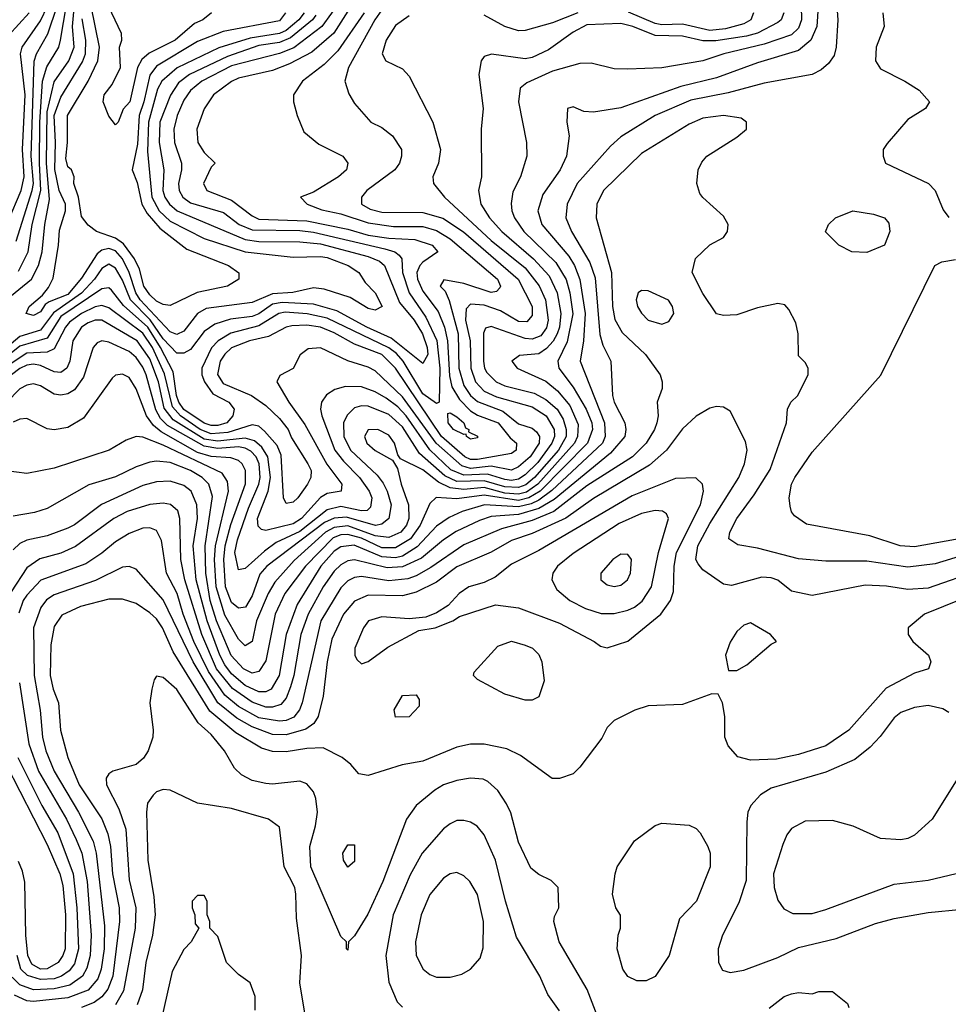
# Model space of a CAD drawing. Header units: inches. Extents: x 1793389 to 1900389, y 320802 to 470796.
# Tile 450 of 656: x 1844849 to 1847569, y 446528 to 449410. Entities that reach past the tile are written whole.
import ezdxf

# ---------------------------------------------------------------- set-up
doc = ezdxf.new("R2010")
doc.units = ezdxf.units.IN
doc.header["$MEASUREMENT"] = 0
doc.layers.add('B8444', color=7, linetype='Continuous')

msp = doc.modelspace()

# ---------------------------------------------------------------- linework, layer by layer
at = {"layer": 'B8444', "color": 2}
for points, elevation in [([(1844810, 448590.2), (1844883.5, 448650), (1844904.2, 448690), (1844915.5, 448730), (1844923.1, 448810), (1844936.8, 448883.2), (1844928.3, 448990), (1844930, 449140.7), (1844950, 449228), (1844993.3, 449290), (1845008.7, 449330), (1845003.7, 449390), (1845025.5, 449630)], 374), ([(1845410.8, 449430), (1845386, 449410), (1845361.3, 449398.7), (1845304.9, 449350), (1845228.3, 449311.7), (1845206.9, 449293.1), (1845194.6, 449270), (1845171.7, 449170), (1845152.4, 449147.6), (1845138, 449110), (1845130, 449102), (1845110, 449128), (1845094, 449170), (1845097.2, 449190), (1845119.7, 449220.3), (1845144.2, 449270), (1845142, 449330), (1845148, 449350), (1845147.8, 449370), (1845091.3, 449490)], 362), ([(1845790.8, 449469.2), (1845734, 449390), (1845652, 449328), (1845610, 449310.7), (1845470, 449275.4), (1845383.1, 449230), (1845350, 449203), (1845330, 449174), (1845310.3, 449130), (1845300.9, 449090), (1845303.1, 449050), (1845323.6, 448990), (1845323.6, 448970), (1845314.3, 448930), (1845316, 448910), (1845327, 448890), (1845350, 448874.3), (1845445.9, 448845.9), (1845492.4, 448810), (1845530, 448794.7), (1845670, 448792.5), (1845710, 448787.8), (1845918.9, 448738.9), (1845947.7, 448730), (1845961.1, 448721.1), (1845968.5, 448710), (1845970.2, 448670), (1845990.1, 448610.1), (1846038.9, 448538.9), (1846071.3, 448471.3), (1846080.1, 448390), (1846078, 448290), (1846070, 448286), (1846030, 448315.1), (1845972.5, 448410), (1845953.1, 448433.1), (1845930, 448449.8), (1845750, 448536.5), (1845691.1, 448548.9), (1845626.6, 448553.4), (1845608.5, 448550), (1845550, 448514), (1845467.4, 448492.6), (1845430.3, 448470), (1845410.9, 448449.1), (1845382.6, 448390), (1845383.1, 448370), (1845390.2, 448350), (1845415.2, 448315.2), (1845462, 448290), (1845477, 448270), (1845473.4, 448250), (1845455.8, 448230), (1845430, 448221.8), (1845410, 448222.2), (1845390, 448229.1), (1845330, 448269.2), (1845315.8, 448290), (1845308.8, 448310), (1845299, 448379), (1845262.2, 448450), (1845224.3, 448510), (1845153.1, 448573.1), (1845118.4, 448618.4), (1845110, 448624.7), (1845090, 448621.7), (1844970, 448540.7), (1844930, 448477.2), (1844850, 448453.9), (1844795.5, 448410)], 378), ([(1845910, 449439.1), (1845889, 449410), (1845812.4, 449270), (1845802, 449230), (1845813.2, 449193.2), (1845830, 449164.7), (1845878, 449110), (1845910, 449094.8), (1845940.7, 449070), (1845967.3, 449030), (1845967.7, 449010), (1845962, 448990), (1845947.7, 448970), (1845865.5, 448910), (1845850.6, 448890), (1845850.6, 448870), (1845875.4, 448855.4), (1845910, 448846.2), (1846030, 448845.8), (1846088.5, 448828.5), (1846148.7, 448788.7), (1846308.9, 448650), (1846350.2, 448570), (1846350, 448544), (1846334.7, 448525.3), (1846310, 448526), (1846257.7, 448557.7), (1846210, 448574.6), (1846170, 448577.4), (1846156.7, 448563.3), (1846155, 448530), (1846168.6, 448470), (1846170.2, 448390), (1846183.9, 448350), (1846210, 448322.4), (1846245.6, 448305.6), (1846350, 448276.9), (1846390.8, 448250.8), (1846414.7, 448210), (1846415.4, 448190), (1846407.5, 448170), (1846366.3, 448113.7), (1846330, 448078), (1846310, 448065), (1846290, 448060.8), (1846270, 448063.6), (1846219.1, 448079.1), (1846150, 448077.1), (1846112.4, 448092.4), (1846050.4, 448150.4), (1845981.6, 448250), (1845956.3, 448276.3), (1845922.1, 448302.1), (1845890, 448321), (1845850, 448335.4), (1845803.7, 448336.3), (1845772.3, 448327.7), (1845748.3, 448311.7), (1845733.4, 448290), (1845730.5, 448270), (1845734, 448250), (1845772.4, 448150), (1845797.3, 448117.3), (1845844.9, 448070), (1845873.1, 448030), (1845880.3, 448010), (1845876.9, 447983.1), (1845866.7, 447973.3), (1845850, 447972.6), (1845790, 447985), (1845750, 447975.1), (1845670, 447911.4), (1845600.8, 447879.2), (1845565.8, 447854.2), (1845510, 447803.6), (1845490, 447799.3), (1845479.8, 447850), (1845487.6, 447887.6), (1845519.6, 447980.5), (1845549.8, 448050), (1845553.8, 448070), (1845550.6, 448110), (1845541.4, 448130), (1845526.5, 448146.5), (1845510, 448156), (1845490, 448159.5), (1845430, 448154.8), (1845390, 448161.3), (1845282, 448222), (1845262.1, 448242.1), (1845247.8, 448267.8), (1845219.4, 448370), (1845210, 448393), (1845190, 448421.1), (1845170, 448439.1), (1845110, 448466), (1845090, 448469.5), (1845076.4, 448463.6), (1845064.4, 448450), (1845036.2, 448363.8), (1845010, 448326), (1844990, 448314.7), (1844970, 448311.2), (1844950, 448313.3), (1844910, 448338), (1844890, 448344.2), (1844870, 448340.5), (1844850, 448329.6), (1844730, 448206.9)], 390), ([(1844776.9, 448730), (1844854, 448910), (1844862.4, 448950), (1844857.9, 449030), (1844865.3, 449190), (1844852, 449310), (1844856.4, 449330), (1844910, 449407), (1844930.6, 449450)], 386), ([(1845810, 449435.4), (1845769.4, 449370.6), (1845705.1, 449314.9), (1845639.1, 449280.9), (1845590, 449261.7), (1845490, 449238.7), (1845470, 449229.5), (1845417.3, 449190), (1845390, 449148.7), (1845368.4, 449090), (1845370.8, 449050), (1845390, 449021), (1845422, 448990), (1845410, 448978), (1845388, 448930), (1845397.3, 448910), (1845470, 448882), (1845530, 448835.6), (1845550, 448826.5), (1845690, 448821.4), (1845810, 448796.8), (1845870, 448779), (1845930, 448770.2), (1846006.2, 448766.2), (1846057.3, 448750), (1846074, 448730), (1846030, 448700.5), (1846021.1, 448690), (1846012.6, 448670), (1846014.4, 448650), (1846030, 448615.3), (1846075.3, 448555.3), (1846093, 448510), (1846101.8, 448470), (1846107.6, 448367.6), (1846115.3, 448335.3), (1846137.8, 448297.8), (1846170, 448264.9), (1846190, 448252.1), (1846250.2, 448230), (1846285.6, 448185.6), (1846303.8, 448170), (1846303, 448150), (1846290, 448140.5), (1846190, 448122), (1846170, 448122.2), (1846153, 448130), (1846084.8, 448190), (1845950, 448389.7), (1845910, 448429.8), (1845830, 448459.8), (1845770, 448493.6), (1845730, 448509.8), (1845690, 448516.2), (1845646.4, 448513.6), (1845630, 448509.7), (1845577.8, 448482.2), (1845522.8, 448470), (1845470, 448449.7), (1845450, 448431.3), (1845436.5, 448410), (1845429.1, 448370.9), (1845445.4, 448345.4), (1845528, 448310), (1845570, 448280.4), (1845610, 448242.4), (1845635.3, 448210), (1845645.5, 448185.5), (1845693.4, 448110), (1845703.1, 448090), (1845702.4, 448070), (1845692.4, 448050), (1845664, 448010), (1845650, 447998), (1845630, 447994), (1845622, 448010), (1845614.7, 448134.7), (1845603.1, 448163.1), (1845565.9, 448205.9), (1845550, 448219.6), (1845530, 448224), (1845458.8, 448201.2), (1845410, 448197.3), (1845377.4, 448210), (1845320.3, 448250), (1845296.9, 448276.9), (1845273.4, 448373.4), (1845238.7, 448450), (1845210, 448492.5), (1845110, 448566.4), (1845090, 448573.1), (1845070, 448569.8), (1845030, 448549.8), (1844995.7, 448524.3), (1844983.5, 448510), (1844950, 448446.6), (1844930, 448436.8), (1844870, 448433.6), (1844810, 448393.7)], 382), ([(1847087, 449430), (1847079.5, 449410), (1847070, 449401.3), (1847010, 449370.8), (1846978.3, 449361.7), (1846887.9, 449347.9), (1846850, 449347.7), (1846790, 449362), (1846710, 449363.5), (1846645.2, 449390), (1846610, 449398.9), (1846510, 449395.4), (1846470, 449373.3), (1846398, 449322), (1846350, 449299.6), (1846330, 449295.6), (1846230.9, 449309.1), (1846210, 449302), (1846201, 449290), (1846194, 449250), (1846206.8, 449150), (1846200.7, 449090), (1846202, 448950), (1846193.4, 448910), (1846199.5, 448870), (1846225.3, 448830), (1846261.1, 448790), (1846354.3, 448710), (1846400.3, 448660.3), (1846423.2, 448610), (1846433.8, 448550), (1846430.2, 448510.2), (1846422.9, 448490), (1846411.4, 448468.6), (1846392.4, 448447.6), (1846370, 448432.3), (1846313.4, 448426.6), (1846291, 448410), (1846306, 448390), (1846390, 448351.8), (1846423.9, 448323.9), (1846460.1, 448280.1), (1846484.7, 448224.7), (1846483.2, 448190), (1846473.8, 448170), (1846366.4, 448050), (1846333.1, 448026.9), (1846310, 448020.9), (1846270, 448024.1), (1846210, 448040.7), (1846150, 448034.3), (1846110, 448039.5), (1846076, 448056.1), (1846030, 448091.8), (1845964.7, 448124.7), (1845956.5, 448136.5), (1845946.6, 448170), (1845930, 448193.6), (1845898, 448210), (1845870, 448209), (1845859.1, 448190), (1845866, 448170), (1845890, 448148.5), (1845941, 448121), (1845955.9, 448095.9), (1845966.3, 448050), (1845987.9, 447990), (1845989.1, 447950), (1845982, 447930), (1845965.3, 447910), (1845930, 447893.8), (1845890, 447898.8), (1845810, 447928.6), (1845770, 447923.7), (1845744.9, 447910), (1845653.4, 447826.6), (1845596.6, 447763.4), (1845576.9, 447730), (1845542.7, 447650), (1845530, 447589.2), (1845510, 447577), (1845490, 447596.2), (1845450, 447666.3), (1845425, 447750), (1845420.2, 447830), (1845422.7, 447870), (1845460.4, 448030), (1845457.8, 448057.8), (1845442, 448082), (1845270, 448164.5), (1845210, 448187.6), (1845190, 448189.5), (1845160.9, 448179.1), (1845111.3, 448150), (1844950, 448097), (1844870, 448081.2), (1844810, 448089)], 398), ([(1844816.3, 449363.7), (1844876.9, 449430)], 390), ([(1847242, 449450), (1847245.3, 449410), (1847240.5, 449330), (1847234.4, 449305.6), (1847218.4, 449281.6), (1847196.7, 449263.3), (1847170.4, 449249.6), (1847030, 449224.2), (1846924.5, 449195.5), (1846814.5, 449174.5), (1846710, 449129.7), (1846610, 449067), (1846579.9, 449040.1), (1846481.6, 448930), (1846452.2, 448870), (1846448.5, 448830), (1846464.9, 448790), (1846518.9, 448698.9), (1846534.6, 448654.6), (1846548.1, 448488.1), (1846556.9, 448456.9), (1846580.5, 448410), (1846585.7, 448310), (1846590.4, 448290), (1846621.3, 448230), (1846624.9, 448210), (1846621.3, 448190), (1846579.1, 448140.9), (1846414.9, 448005.1), (1846370, 447978.6), (1846310, 447961.8), (1846230, 447955.8), (1846196.1, 447943.9), (1846127.9, 447912.1), (1846090, 447887.1), (1846026.2, 447833.8), (1845970, 447808.1), (1845925.5, 447805.5), (1845830, 447828.6), (1845810, 447825.4), (1845790, 447814.3), (1845770, 447795.1), (1845738.5, 447750), (1845693.8, 447670), (1845672.4, 447610), (1845652.2, 447490), (1845642.7, 447457.3), (1845630, 447423.7), (1845614.6, 447405.4), (1845590, 447397.6), (1845570, 447397.8), (1845530, 447412.4), (1845472.5, 447452.5), (1845425.6, 447510), (1845382.9, 447610), (1845333.2, 447770), (1845321.4, 447830), (1845318.3, 447950), (1845312.1, 447972.1), (1845291, 447991), (1845270, 447994.7), (1845230, 447991.1), (1845164, 447970), (1845125.5, 447950), (1845012.4, 447867.6), (1844970, 447848.2), (1844908.1, 447831.9), (1844870, 447805.1), (1844824.8, 447735.2)], 410), ([(1845858, 449430), (1845781.2, 449318.8), (1845741.4, 449278.6), (1845677.3, 449230), (1845651.3, 449190), (1845651.3, 449170), (1845662, 449130), (1845681.4, 449081.4), (1845725.5, 449045.5), (1845796, 449010), (1845810.8, 448990), (1845806.8, 448970), (1845782.8, 448950), (1845710, 448905.2), (1845672, 448890), (1845691.3, 448870), (1845733.7, 448853.7), (1845790, 448842), (1845870, 448815), (1845944.4, 448804.4), (1846030, 448804.5), (1846070, 448793.2), (1846110, 448768.9), (1846248.2, 448650), (1846257.1, 448630), (1846255.1, 448624.9), (1846245.8, 448614.2), (1846230, 448611.6), (1846150, 448638), (1846091.1, 448648.9), (1846080.7, 448630), (1846095.1, 448615.1), (1846107.5, 448587.5), (1846133.4, 448490), (1846135.2, 448390), (1846150, 448339.5), (1846169.2, 448310), (1846190, 448292.3), (1846264.3, 448264.3), (1846310, 448226.7), (1846350, 448214), (1846363, 448203), (1846371.5, 448190), (1846370.2, 448170), (1846344.7, 448130), (1846310, 448100.9), (1846290, 448090.9), (1846230, 448102.5), (1846170, 448096.6), (1846143.8, 448103.8), (1846068.9, 448170), (1845970, 448306.4), (1845890, 448382.4), (1845870, 448393), (1845810, 448411.5), (1845730, 448449.4), (1845694, 448446), (1845670.7, 448429.3), (1845650, 448388.7), (1845611.3, 448368.7), (1845602, 448350), (1845637.1, 448290), (1845684.6, 448224.6), (1845748.6, 448108.6), (1845793, 448050), (1845790.8, 448030), (1845750, 448022.6), (1845730, 448011.5), (1845674.7, 447950), (1845650, 447934.2), (1845570, 447914.3), (1845557.2, 447917.2), (1845547.5, 447927.5), (1845545.8, 447950), (1845577.1, 448030), (1845584.1, 448070), (1845575.7, 448130), (1845558.4, 448158.4), (1845537, 448177), (1845510, 448184.5), (1845430, 448175.9), (1845390, 448182.4), (1845298.9, 448238.9), (1845272.8, 448272.8), (1845256.1, 448350), (1845230, 448416.9), (1845192.9, 448470), (1845090, 448530.8), (1845070, 448530.8), (1845050, 448522.7), (1845030, 448509.6), (1845005.2, 448470), (1844996, 448410), (1844987.7, 448390), (1844970, 448377.6), (1844950, 448378.9), (1844910, 448397.6), (1844890, 448401.4), (1844870, 448398.2), (1844850, 448388.6), (1844825.5, 448370)], 386), ([(1847187.7, 449450), (1847183.6, 449390), (1847166.7, 449350), (1847130, 449319.7), (1847010, 449283.5), (1846890, 449239.7), (1846785.1, 449214.9), (1846610, 449151.8), (1846530, 449139), (1846501.2, 449141.2), (1846470, 449155.3), (1846454, 449150), (1846451.3, 449110), (1846458.8, 449070), (1846450.4, 449010), (1846432.2, 448970), (1846381.4, 448898.6), (1846366.7, 448850), (1846378.4, 448810), (1846457.3, 448717.3), (1846473.8, 448690), (1846489.4, 448649.4), (1846505, 448550), (1846500.2, 448470), (1846490.4, 448410), (1846562.2, 448230), (1846563.9, 448190), (1846555.8, 448170), (1846408.1, 448031.9), (1846370, 448003.2), (1846347.5, 447992.5), (1846310, 447983.7), (1846210.2, 447989.8), (1846144.9, 447970), (1846107.3, 447952.7), (1846070, 447926.9), (1846013.4, 447866.6), (1845970, 447839.8), (1845950, 447834.7), (1845910, 447837.6), (1845828.5, 447871.5), (1845790, 447866.6), (1845770, 447854), (1845731.3, 447810), (1845661.7, 447698.3), (1845629.4, 447610.6), (1845608.9, 447490), (1845585.5, 447450), (1845570, 447442.3), (1845550, 447442.4), (1845510, 447460.7), (1845470, 447495.3), (1845450, 447521), (1845435.2, 447550), (1845398.3, 447650), (1845366.5, 447770), (1845357.1, 447870), (1845369.8, 447950), (1845368.3, 447990), (1845351.5, 448030), (1845330, 448046.3), (1845290, 448058.9), (1845250, 448057.4), (1845210, 448046.6), (1845089.2, 447990.8), (1845010, 447931.6), (1844990, 447921.3), (1844930, 447898.9), (1844870, 447886), (1844850, 447876.2), (1844830, 447858)], 406), ([(1847137.7, 449450), (1847139.1, 449410), (1847130, 449385.6), (1847110, 449366), (1847030, 449338.2), (1846911, 449310), (1846850, 449289.7), (1846730, 449269.5), (1846630, 449265.2), (1846590, 449266), (1846522.7, 449282.7), (1846490, 449282), (1846410, 449258.9), (1846334.4, 449225.6), (1846314.8, 449210), (1846310.6, 449170), (1846334, 449050), (1846334.8, 449010), (1846316.3, 448950), (1846294, 448906), (1846288.5, 448871.5), (1846290.4, 448850), (1846298.4, 448830), (1846325.3, 448790), (1846419.6, 448699.6), (1846449.4, 448649.4), (1846460.7, 448610), (1846469.3, 448549.3), (1846452.7, 448467.3), (1846425.7, 448410), (1846428.7, 448390), (1846470, 448334.4), (1846508.1, 448270), (1846524.5, 448230), (1846526.4, 448210), (1846512.3, 448170), (1846373.2, 448030), (1846340.8, 448010), (1846310, 448002.4), (1846210, 448018.4), (1846130, 448007), (1846068.9, 448011.1), (1846050, 447993.2), (1846022.6, 447930), (1845994.2, 447890), (1845950, 447863.7), (1845910, 447863.9), (1845850, 447892.2), (1845810, 447903.2), (1845790, 447901.6), (1845767.2, 447892.8), (1845686.7, 447810), (1845626.3, 447730), (1845597.7, 447670), (1845570, 447532.7), (1845550, 447501.6), (1845530, 447497.4), (1845504.7, 447510), (1845468.8, 447548.8), (1845425.6, 447650), (1845407.2, 447710), (1845394.7, 447790), (1845392.2, 447870), (1845414, 448014), (1845403.1, 448050), (1845384.2, 448070), (1845349.6, 448090), (1845290, 448113.3), (1845250, 448118), (1845230, 448115.1), (1845190, 448101.3), (1845130, 448071.5), (1845051.8, 448048.2), (1844930, 447979.5), (1844892.3, 447967.7), (1844830, 447957)], 402), ([(1844838.6, 448761.4), (1844885.4, 448910), (1844889.9, 448930), (1844883.4, 449010), (1844891.6, 449288.4), (1844898.5, 449310), (1844931.4, 449368.6), (1844958.8, 449450)], 382), ([(1844845.8, 448674.2), (1844874.5, 448730), (1844885.7, 448810), (1844911.7, 448910), (1844907.1, 448990), (1844908.3, 449110), (1844916.5, 449230), (1844928.4, 449271.6), (1844963.5, 449330), (1844968.7, 449350), (1844986.4, 449453.6)], 378), ([(1845682.6, 449430), (1845667.3, 449410), (1845630, 449378), (1845610, 449369.9), (1845524.5, 449355.5), (1845432.8, 449327.2), (1845310.8, 449269.2), (1845265.2, 449230), (1845253.4, 449206.6), (1845226.3, 449110), (1845224, 449024), (1845236.5, 448890), (1845258, 448850), (1845290, 448820.2), (1845390, 448769), (1845510, 448730.2), (1845650, 448714.6), (1845730, 448716.5), (1845750, 448713.6), (1845811, 448690), (1845842.8, 448670), (1845861.1, 448641.1), (1845890.4, 448610), (1845910.4, 448570), (1845890, 448559.3), (1845870, 448564.5), (1845817.2, 448597.2), (1845741, 448621), (1845710, 448624.7), (1845649, 448611), (1845590, 448607), (1845530, 448582), (1845395.1, 448564.9), (1845370, 448549.6), (1845330, 448498.4), (1845310, 448488.3), (1845290, 448496.4), (1845202, 448590), (1845189.2, 448610), (1845170, 448669.6), (1845150.6, 448710), (1845130, 448733.6), (1845110, 448739.8), (1845090, 448735.3), (1845075.9, 448724.1), (1845030, 448653), (1844990, 448605.8), (1844935.8, 448584.2), (1844924.2, 448575.8), (1844910, 448555.1), (1844890, 448544.5), (1844868.7, 448550), (1844877.2, 448570), (1844916.1, 448603.9), (1844933.6, 448626.4), (1844946.9, 448653.1), (1844963.1, 448750), (1844966, 448794), (1844983.8, 448850), (1844983.8, 448870), (1844964.8, 448910), (1844951.9, 448971.9), (1844954.5, 449050), (1844950.6, 449130), (1844970, 449183.1), (1845033.7, 449286.3), (1845042, 449310), (1845043.2, 449350), (1845032.8, 449412.8)], 370), ([(1845627.3, 449430), (1845610, 449407.1), (1845444.8, 449375.2), (1845370, 449345.7), (1845250, 449273.7), (1845230, 449247.3), (1845213, 449170), (1845199, 449130), (1845194.1, 449045.9), (1845179.1, 448970), (1845193.8, 448933.8), (1845206.9, 448870), (1845222.6, 448842.6), (1845259.5, 448799.5), (1845338.6, 448738.6), (1845461, 448690), (1845491.1, 448668.9), (1845491.3, 448650), (1845458, 448630), (1845368.8, 448611.2), (1845290, 448573.2), (1845270, 448576), (1845250, 448586.3), (1845230, 448604.2), (1845213, 448630), (1845200.1, 448680.1), (1845185.8, 448710), (1845153.6, 448753.6), (1845130, 448770.9), (1845074, 448790), (1845050, 448808.7), (1845030, 448834), (1845021.7, 448890), (1845007.6, 448930), (1845009.3, 448950), (1845001.2, 448970), (1844990, 448979.3), (1844984, 449004), (1844989.8, 449050), (1844989.7, 449130), (1845049.8, 449230.2), (1845078.3, 449290), (1845082.7, 449330), (1845058.3, 449450)], 366), ([(1846484, 449430), (1846410, 449401.1), (1846330, 449378.7), (1846310, 449377.6), (1846270, 449389.6), (1846210, 449423.7)], 394), ([(1846998.8, 449430), (1846990.5, 449410), (1846970, 449398.3), (1846916.5, 449383.5), (1846870, 449378.6), (1846790, 449397), (1846730, 449395.2), (1846710, 449399.1), (1846631.8, 449431.8)], 394), ([(1847377.3, 449430), (1847380.7, 449390), (1847357.3, 449330), (1847356, 449290), (1847370, 449266), (1847442, 449230), (1847483.6, 449203.6), (1847514, 449170), (1847502, 449150), (1847450, 449118), (1847390, 449048), (1847378, 449030), (1847378, 449010), (1847384.7, 448990), (1847510.5, 448930.5), (1847530.8, 448910), (1847553.7, 448853.7), (1847570.7, 448830.7)], 414), ([(1845716.8, 449423.2), (1845706.9, 449410), (1845642.9, 449357.1), (1845610, 449343.7), (1845550, 449334), (1845457.8, 449302.2), (1845346.7, 449250), (1845314.6, 449225.4), (1845291, 449189), (1845260.2, 449110), (1845258.2, 449050), (1845271.5, 448970), (1845268.4, 448910), (1845274.7, 448890), (1845287.9, 448870), (1845310.4, 448850), (1845510, 448766.5), (1845550, 448761), (1845670, 448759.7), (1845730, 448753.7), (1845870, 448716.9), (1845902.9, 448702.9), (1845917.4, 448690), (1845962, 448582), (1846004.7, 448530), (1846029.1, 448490), (1846042.4, 448450), (1846044.2, 448430), (1846030, 448403.7), (1845937.5, 448477.5), (1845866, 448510), (1845778, 448558), (1845710, 448576.8), (1845618.1, 448581.9), (1845590, 448577.5), (1845550, 448548.9), (1845530, 448541.1), (1845466.6, 448533.4), (1845421.2, 448518.8), (1845390, 448497.6), (1845350, 448444.7), (1845330, 448434), (1845310, 448433.7), (1845270, 448475.3), (1845231.3, 448531.3), (1845174, 448590), (1845150, 448647.8), (1845130, 448683), (1845110, 448694), (1845090, 448681.3), (1845068.3, 448650), (1845030.5, 448609.5), (1844947.9, 448552.1), (1844910, 448500.7), (1844850, 448482.6), (1844766.8, 448413.2)], 374), ([(1845990, 449420.9), (1845950, 449393.2), (1845923, 449350), (1845911, 449310), (1845922, 449290), (1845970, 449266), (1845990, 449244.7), (1846058.8, 449110), (1846082, 449030), (1846076.3, 448990), (1846058.8, 448950), (1846061, 448930), (1846093.4, 448890), (1846230, 448764), (1846330, 448683.6), (1846370.9, 448630.9), (1846389.1, 448590), (1846397.2, 448530), (1846392.2, 448507.8), (1846375.5, 448484.5), (1846350, 448475.1), (1846330, 448476.8), (1846230, 448511.8), (1846213.4, 448506.6), (1846207.5, 448492.5), (1846208, 448410), (1846210.3, 448390), (1846217.4, 448377.4), (1846244.4, 448350), (1846270, 448337.7), (1846356.4, 448316.4), (1846390, 448298.5), (1846423.2, 448270), (1846441, 448240.9), (1846450.2, 448210), (1846449.3, 448190), (1846427.7, 448150), (1846357.4, 448070), (1846331.5, 448048.5), (1846310, 448040.7), (1846270, 448042.5), (1846210, 448060.4), (1846130, 448058.5), (1846094.5, 448074.5), (1846020, 448140), (1845970, 448217.7), (1845930, 448254.2), (1845870, 448278.5), (1845850, 448279.7), (1845830, 448273.3), (1845808, 448252), (1845797.4, 448230), (1845798.6, 448190), (1845817.7, 448150), (1845896.6, 448076.6), (1845913.4, 448053.4), (1845925.5, 448030), (1845936.9, 447990), (1845930.4, 447950), (1845910, 447932.8), (1845891, 447929), (1845806.4, 447953.6), (1845770, 447950.6), (1845742.4, 447937.6), (1845573.4, 447810), (1845553, 447787), (1845530, 447723.7), (1845510.2, 447689.8), (1845490, 447687.6), (1845470, 447704.2), (1845451.7, 447750), (1845447.1, 447830), (1845451.3, 447870), (1845468.1, 447931.9), (1845511, 448051), (1845511.1, 448090), (1845500.5, 448110), (1845490, 448119.7), (1845467.7, 448127.7), (1845410, 448131.2), (1845370, 448143.4), (1845263.3, 448203.3), (1845241.6, 448221.6), (1845221, 448250), (1845190, 448329.2), (1845170, 448362.7), (1845150, 448372.3), (1845130, 448369), (1845119.8, 448360.2), (1845036.7, 448243.3), (1844990, 448216), (1844950, 448209.4), (1844930, 448212.7), (1844870, 448242.7), (1844850, 448240.9), (1844830, 448231.8)], 394), ([(1847610, 447841.7), (1847530, 447817.4), (1847450, 447806.9), (1847330, 447824.7), (1847210, 447824.7), (1847130, 447831.6), (1847010, 447862.9), (1846952.5, 447872.5), (1846926, 447890), (1846929.4, 447910), (1846949.6, 447950), (1847000.7, 448019.3), (1847046.7, 448093.3), (1847095.3, 448230), (1847098, 448270), (1847108, 448290), (1847128, 448310), (1847146, 448346), (1847158, 448370), (1847158, 448390), (1847150, 448406), (1847130, 448426), (1847129.3, 448490), (1847122.7, 448522.7), (1847102, 448562), (1847090, 448575.3), (1847070, 448579), (1847010, 448566), (1846950, 448546), (1846910, 448544), (1846890, 448548.7), (1846850, 448608.7), (1846819, 448670), (1846828.9, 448711.1), (1846870, 448751.3), (1846910, 448772), (1846922, 448790), (1846924, 448810), (1846910, 448835.3), (1846849.5, 448889.5), (1846841.5, 448901.5), (1846832.7, 448930), (1846836, 448970), (1846846.8, 448993.2), (1846862, 449010), (1846950, 449066), (1846978, 449090), (1846978, 449110), (1846962, 449122), (1846910, 449129.3), (1846850, 449122), (1846810, 449103.7), (1846670, 449018), (1846559.1, 448910), (1846539.1, 448870), (1846537.3, 448830), (1846582.6, 448670), (1846585.5, 448570), (1846592.7, 448532.7), (1846614.1, 448494.1), (1846682, 448430), (1846724.7, 448370), (1846731.3, 448350), (1846731.3, 448330), (1846716, 448290), (1846719.1, 448250), (1846715.5, 448230), (1846708.4, 448210), (1846683.7, 448170), (1846643.8, 448130), (1846510, 448045.3), (1846413.4, 447970), (1846350, 447944), (1846260.2, 447919.8), (1846150, 447872.4), (1846053.8, 447806.2), (1846010, 447781.5), (1845986.5, 447773.5), (1845930, 447767.7), (1845850, 447779.7), (1845830, 447777.4), (1845810, 447767.6), (1845790, 447747), (1845731.5, 447650), (1845676.9, 447410), (1845668.9, 447390), (1845651.7, 447368.3), (1845630, 447358.7), (1845610, 447356.1), (1845550, 447366.5), (1845490, 447399.3), (1845450, 447432.3), (1845402, 447502), (1845359.8, 447590), (1845327.9, 447670), (1845310.8, 447730), (1845279.7, 447790), (1845265.1, 447885.1), (1845250, 447915.1), (1845230, 447922.9), (1845210, 447921.6), (1845170, 447905.6), (1845130, 447881.6), (1845090, 447847.8), (1845042.6, 447817.4), (1844911.2, 447768.8), (1844870, 447725.1), (1844859.5, 447710), (1844847.3, 447672.7)], 414), ([(1847693.3, 447906.7), (1847470, 447866.9), (1847428, 447870), (1847338.9, 447898.9), (1847153.6, 447933.6), (1847118, 447958), (1847109.3, 447969.3), (1847105.6, 447985.6), (1847102.7, 448010), (1847109.5, 448050), (1847119.5, 448070), (1847170, 448144), (1847371, 448369), (1847529.4, 448690.6), (1847550, 448700.7), (1847590, 448708)], 410), ([(1847661.1, 447798.9), (1847510, 447746.3), (1847450, 447741.6), (1847388.3, 447751.7), (1847325.1, 447754.9), (1847170, 447724), (1847110, 447737.2), (1847070, 447769.3), (1847050, 447776.2), (1847022.4, 447777.6), (1846933.6, 447753.6), (1846910, 447757.2), (1846850, 447799.3), (1846836.6, 447816.6), (1846829.6, 447830), (1846835.4, 447870), (1846870, 447934.9), (1846955.6, 448070), (1846971.6, 448110), (1846979.6, 448150), (1846975.1, 448175.1), (1846930, 448264), (1846910, 448276), (1846890, 448278), (1846870, 448272.7), (1846830, 448249.4), (1846790, 448212), (1846743.8, 448150), (1846694.1, 448105.9), (1846530, 448008.3), (1846448.8, 447951.2), (1846350, 447906), (1846290, 447885.4), (1846230, 447851.1), (1846130, 447808.2), (1846070, 447763.5), (1846010, 447734.5), (1845970, 447723.5), (1845870, 447725.4), (1845830, 447707.8), (1845798, 447670), (1845763.8, 447596.2), (1845750.2, 447530), (1845738, 447430), (1845723.8, 447370), (1845710.5, 447350), (1845687.1, 447332.9), (1845630, 447316.1), (1845590, 447317.8), (1845530, 447340.3), (1845485.4, 447365.4), (1845429.9, 447409.9), (1845357.8, 447530), (1845270, 447711.8), (1845190, 447801.2), (1845170, 447809.4), (1845150, 447807), (1845071.5, 447768.5), (1844950, 447726.6), (1844928.3, 447711.7), (1844911.2, 447688.8), (1844890.2, 447629.8), (1844891.3, 447490), (1844909.1, 447389.1), (1844915.8, 447310), (1844925.5, 447270), (1844950, 447210.5), (1845022, 447090), (1845064.7, 447004.7), (1845073.4, 446970), (1845097.4, 446757.4), (1845096.9, 446690), (1845088.1, 446630), (1845078.3, 446601.7), (1845050, 446568.6), (1844990, 446546.2), (1844890, 446535.7), (1844870, 446537.7), (1844834.1, 446554.1)], 418), ([(1847610, 447714.7), (1847498.8, 447670), (1847451.3, 447630), (1847451.3, 447610), (1847464.7, 447590), (1847511.3, 447550), (1847518, 447530), (1847511.3, 447510), (1847470, 447497.2), (1847387.3, 447452.7), (1847278, 447330), (1847210, 447284.2), (1847130, 447258.7), (1847065.4, 447245.4), (1846990, 447242), (1846952.3, 447252.3), (1846924.1, 447284.1), (1846914, 447310), (1846914, 447370), (1846908, 447410), (1846895.3, 447435.3), (1846876.4, 447436.4), (1846790, 447405.2), (1846690, 447401.2), (1846650.9, 447389.1), (1846590, 447358), (1846570, 447338), (1846553.7, 447306.3), (1846490, 447222), (1846470, 447202), (1846430, 447188.7), (1846409.1, 447189.1), (1846315.9, 447255.9), (1846275.9, 447275.9), (1846210, 447289.5), (1846170, 447289.6), (1846130, 447280.7), (1846030, 447239.5), (1845969.1, 447229.1), (1845870, 447197.2), (1845842.7, 447202.7), (1845819, 447230), (1845794, 447250), (1845738, 447278), (1845690, 447276.9), (1845630, 447266.3), (1845590, 447267.8), (1845557.3, 447277.3), (1845482.2, 447322.2), (1845405.9, 447385.9), (1845299.2, 447559.2), (1845268, 447630), (1845250, 447655.6), (1845230, 447673.6), (1845190, 447700.7), (1845150, 447714), (1845110, 447713.3), (1845027.8, 447692.2), (1844973.1, 447666.9), (1844950, 447633.2), (1844940.2, 447579.8), (1844938.9, 447490), (1844947.4, 447450), (1844963.1, 447410), (1844968.5, 447330), (1844990.4, 447250), (1845023.6, 447170), (1845090.2, 447070.2), (1845107.1, 447027.1), (1845115.2, 446990), (1845120.8, 446910), (1845140.2, 446810), (1845142, 446770), (1845122.6, 446610), (1845107.9, 446572.1), (1845090.1, 446549.9), (1845067.2, 446532.8), (1845030, 446518.4)], 422), ([(1844848.5, 447468.5), (1844875.8, 447290), (1844904.2, 447210), (1844986.7, 447070), (1845014.9, 447010), (1845031.3, 446970), (1845046.8, 446886.8), (1845058.8, 446730), (1845055.6, 446670), (1845046.4, 446633.6), (1845032.9, 446610), (1844995.9, 446584.1), (1844950, 446572.7), (1844890, 446569.8), (1844850, 446584.2), (1844827.5, 446607.5)], 414), ([(1846550, 446469), (1846511.4, 446571.4), (1846429.4, 446710), (1846414, 446770), (1846415.3, 446784.7), (1846428, 446810), (1846426, 446870), (1846406, 446890), (1846370, 446908), (1846346.3, 446926.3), (1846310, 447002), (1846287.7, 447087.7), (1846274.9, 447114.9), (1846250, 447153.2), (1846220.1, 447180.1), (1846206.8, 447186.8), (1846170, 447189.5), (1846130, 447182.7), (1846090.4, 447169.6), (1846065.1, 447154.9), (1846010.4, 447109.6), (1845982, 447070), (1845912.8, 446887.2), (1845868.6, 446791.4), (1845830, 446728), (1845812, 446710), (1845810, 446686), (1845806, 446690), (1845806, 446710), (1845790, 446726), (1845702.4, 446930), (1845698.7, 446990), (1845715.6, 447050), (1845721.6, 447090), (1845717, 447130), (1845709.3, 447150), (1845690, 447173.2), (1845670, 447181.2), (1845590, 447172), (1845570, 447174), (1845530, 447182.9), (1845499.1, 447199.1), (1845478.4, 447218.4), (1845449.4, 447270), (1845410, 447317), (1845372, 447352), (1845310, 447449.3), (1845270, 447484), (1845250, 447488), (1845242.8, 447477.2), (1845236, 447450), (1845230.8, 447410), (1845240.7, 447330), (1845239.1, 447310), (1845225.5, 447270), (1845212, 447248), (1845190.3, 447229.7), (1845122, 447210), (1845110, 447202), (1845102.8, 447190), (1845104, 447170), (1845139.6, 447099.6), (1845160.2, 447040.2), (1845170, 446892), (1845189.1, 446810), (1845187.7, 446750), (1845153, 446567), (1845130, 446526)], 426), ([(1847570, 447382), (1847552.5, 447392.5), (1847510, 447402.7), (1847470, 447396), (1847430, 447382), (1847410, 447366), (1847368.8, 447311.2), (1847339.6, 447280.4), (1847295.3, 447244.7), (1847210, 447207.3), (1847050, 447160.7), (1847019, 447141), (1846990.7, 447110), (1846982, 447090), (1846978.5, 447061.5), (1846977.1, 446890), (1846955.3, 446824.7), (1846907.7, 446730), (1846894.8, 446690), (1846896, 446650), (1846907.1, 446627.1), (1846930, 446621), (1846970, 446627.3), (1847070, 446664.9), (1847130, 446693.4), (1847240.1, 446719.9), (1847355.9, 446764.1), (1847410, 446779.1), (1847510, 446796.3), (1847610, 446806)], 426), ([(1844843.9, 447250), (1844913.8, 447110), (1844960.8, 447030), (1845006.4, 446910), (1845017.1, 446810), (1845021.6, 446690), (1845010, 446646), (1844994.5, 446625.5), (1844972.2, 446610), (1844950, 446601.7), (1844910, 446600.6), (1844872.4, 446612.4), (1844852.9, 446630), (1844842.4, 446670)], 410), ([(1844809.3, 447230), (1844930, 446995.5), (1844966.9, 446910), (1844975.4, 446875.4), (1844983.8, 446790), (1844982.4, 446690), (1844976.1, 446670), (1844962, 446650), (1844930, 446631), (1844910, 446630.9), (1844885.2, 446645.2), (1844872.9, 446670), (1844867, 446730), (1844864.8, 446884.8), (1844857.7, 446917.7), (1844845.7, 446945.7)], 406), ([(1847596.3, 447190), (1847522, 447070), (1847470, 447022.7), (1847450, 447012.7), (1847430, 447009.3), (1847370, 447012.7), (1847290, 447049.2), (1847230, 447065.2), (1847150, 447064), (1847110, 447042), (1847096.3, 447023.7), (1847084.1, 446995.9), (1847057.1, 446910), (1847059.1, 446870), (1847070, 446832), (1847087.1, 446807.1), (1847113.7, 446793.7), (1847170, 446793.4), (1847210, 446805.5), (1847410, 446879.1), (1847510, 446890.6), (1847690, 446934)], 430), ([(1845686.6, 446490), (1845669.5, 446590), (1845674.5, 446670), (1845660.2, 446780.2), (1845658.4, 446850), (1845655.1, 446870), (1845623.7, 446930), (1845610, 447046), (1845578, 447070), (1845470, 447100.9), (1845370, 447116), (1845290, 447154), (1845270, 447156), (1845250, 447149.2), (1845239.9, 447140.1), (1845223.8, 447116.2), (1845220.5, 447090), (1845224.9, 446950), (1845242.3, 446842.3), (1845245.7, 446790), (1845238, 446730), (1845218.3, 446650), (1845208.8, 446570), (1845193.7, 446526.3)], 430), ([(1846430, 446508.7), (1846395.9, 446555.9), (1846372.3, 446610), (1846304.4, 446724.4), (1846271.6, 446830), (1846242.9, 446950), (1846210, 447024), (1846189.5, 447049.5), (1846170, 447061.2), (1846150, 447065.2), (1846130, 447065.2), (1846110, 447056), (1846090, 447041.2), (1846028, 446970), (1845993.1, 446906.9), (1845942.6, 446790), (1845921.6, 446670), (1845930, 446592), (1845955.2, 446535.2), (1845970, 446518.8)], 430), ([(1845539, 446510), (1845539, 446550), (1845524, 446590), (1845490, 446615.3), (1845455.3, 446650), (1845430, 446726), (1845406, 446750), (1845406, 446770), (1845398, 446790), (1845398, 446830), (1845390, 446846), (1845370, 446846), (1845354, 446830), (1845354, 446810), (1845362, 446790), (1845363.6, 446763.6), (1845374, 446750), (1845352, 446710), (1845330, 446688), (1845295.9, 446624.1), (1845266.2, 446493.8)], 434), ([(1847044, 446516), (1847088, 446550), (1847110, 446558), (1847130, 446562), (1847170, 446558), (1847190, 446564.7), (1847230, 446564.7), (1847274, 446530), (1847278, 446518)], 422)]:
    msp.add_lwpolyline(points, dxfattribs=dict(at, elevation=elevation))
for points, elevation in [([(1847330, 448728.7), (1847286, 448730), (1847248, 448750), (1847209, 448789), (1847218, 448810), (1847238, 448830), (1847289.3, 448850.7), (1847350, 448841), (1847382, 448830), (1847394.4, 448814.4), (1847398, 448790), (1847382, 448750)], 410), ([(1846670, 448617.2), (1846661, 448610), (1846654.8, 448590), (1846659.1, 448570), (1846670, 448551), (1846690, 448530.8), (1846730, 448518.8), (1846750, 448526), (1846765.2, 448550), (1846761.2, 448570), (1846749.4, 448589.4), (1846690, 448616)], 418), ([(1846170, 448182), (1846158, 448190), (1846156.4, 448196.4), (1846150, 448195.3), (1846119.3, 448210), (1846104.2, 448230), (1846103.2, 448256.8), (1846110, 448258.8), (1846130, 448247.3), (1846150.4, 448230), (1846155.2, 448215.2), (1846164.7, 448210), (1846163.6, 448203.6), (1846190.4, 448190.4), (1846190, 448186)], 378), ([(1846829.2, 448069.2), (1846770, 448067), (1846643.4, 448016.6), (1846370, 447856.3), (1846290, 447816.2), (1846242, 447778), (1846210, 447762.7), (1846164.7, 447750), (1846136, 447730), (1846104.5, 447695.5), (1846070, 447674), (1846038.8, 447661.2), (1845990, 447656), (1845910, 447662), (1845871, 447650), (1845856.3, 447630), (1845831.3, 447570), (1845831.3, 447550), (1845836.9, 447536.9), (1845850, 447524.7), (1845870, 447531.3), (1845927.3, 447572.7), (1846018, 447622), (1846066, 447630), (1846118, 447650), (1846137.2, 447662.8), (1846243.2, 447696.8), (1846310, 447688), (1846430, 447643.8), (1846531.3, 447590), (1846550, 447576), (1846570, 447571), (1846630, 447590.7), (1846727, 447670), (1846755.6, 447710), (1846764.4, 447735.6), (1846765.7, 447810), (1846772.4, 447850), (1846843.6, 447990), (1846852.3, 448030), (1846849, 448050)], 422), ([(1846710, 447973.6), (1846670, 447964.2), (1846604.8, 447935.2), (1846470, 447847.6), (1846424, 447810), (1846410.6, 447790), (1846407.7, 447770), (1846422.3, 447742.3), (1846460.7, 447710), (1846506.1, 447686.1), (1846552.1, 447672.1), (1846590, 447672), (1846630, 447681.3), (1846650, 447690.4), (1846672.1, 447707.9), (1846699.7, 447750), (1846719.7, 447850), (1846749.3, 447949.3), (1846743.2, 447963.2), (1846731.6, 447971.6)], 426), ([(1846610, 447845.2), (1846586, 447830), (1846551, 447790), (1846551.3, 447770), (1846570, 447756), (1846590, 447750.8), (1846610, 447754.8), (1846629, 447770), (1846638, 447790), (1846641.2, 447830), (1846630, 447844)], 430), ([(1846990, 447644), (1846970, 447637.2), (1846950, 447619), (1846930, 447588), (1846916, 447550), (1846924.7, 447504.7), (1846950, 447504.7), (1846978.6, 447521.4), (1847050, 447582), (1847066, 447590), (1847048, 447610)], 422), ([(1846330, 447418), (1846270, 447435.3), (1846190, 447478), (1846178, 447490), (1846180.4, 447499.6), (1846250, 447576), (1846290, 447590.6), (1846330, 447578.8), (1846351.3, 447570), (1846370, 447551.3), (1846378, 447530), (1846385.4, 447474.6), (1846370, 447428), (1846350, 447418)], 418), ([(1845950, 447368), (1845946, 447390), (1845970, 447432), (1846010, 447434), (1846019.6, 447419.6), (1846019.6, 447400.4), (1845990, 447368.7)], 418), ([(1846656.4, 446596.4), (1846630, 446608.7), (1846615.3, 446630), (1846599, 446690), (1846602, 446730), (1846608.7, 446750), (1846608.4, 446788.4), (1846595.3, 446810), (1846585.2, 446850), (1846593.2, 446910), (1846599, 446930), (1846650, 447006), (1846710, 447051.3), (1846730, 447058), (1846810, 447052), (1846830, 447042), (1846842, 447030), (1846864.7, 446990), (1846871, 446970), (1846871, 446930), (1846831, 446830), (1846782, 446778), (1846751, 446670), (1846710, 446608.7), (1846683.6, 446596.4)], 422), ([(1845810, 446928.7), (1845798, 446950), (1845795.3, 446970), (1845810, 446994), (1845830, 446994), (1845830, 446946)], 422), ([(1846130, 446913.2), (1846110, 446909.2), (1846090, 446897.2), (1846050, 446849), (1846025.5, 446790), (1846008.2, 446710), (1846010.5, 446670), (1846030.5, 446630.5), (1846050, 446614.8), (1846070, 446607.3), (1846110, 446607.3), (1846144.1, 446615.9), (1846170, 446630.8), (1846197.6, 446662.4), (1846206.8, 446693.2), (1846207.3, 446770), (1846190, 446848.7), (1846167.2, 446887.2), (1846150, 446904)], 434)]:
    msp.add_lwpolyline(points, close=True, dxfattribs=dict(at, elevation=elevation))

doc.saveas('drawing.dxf')
